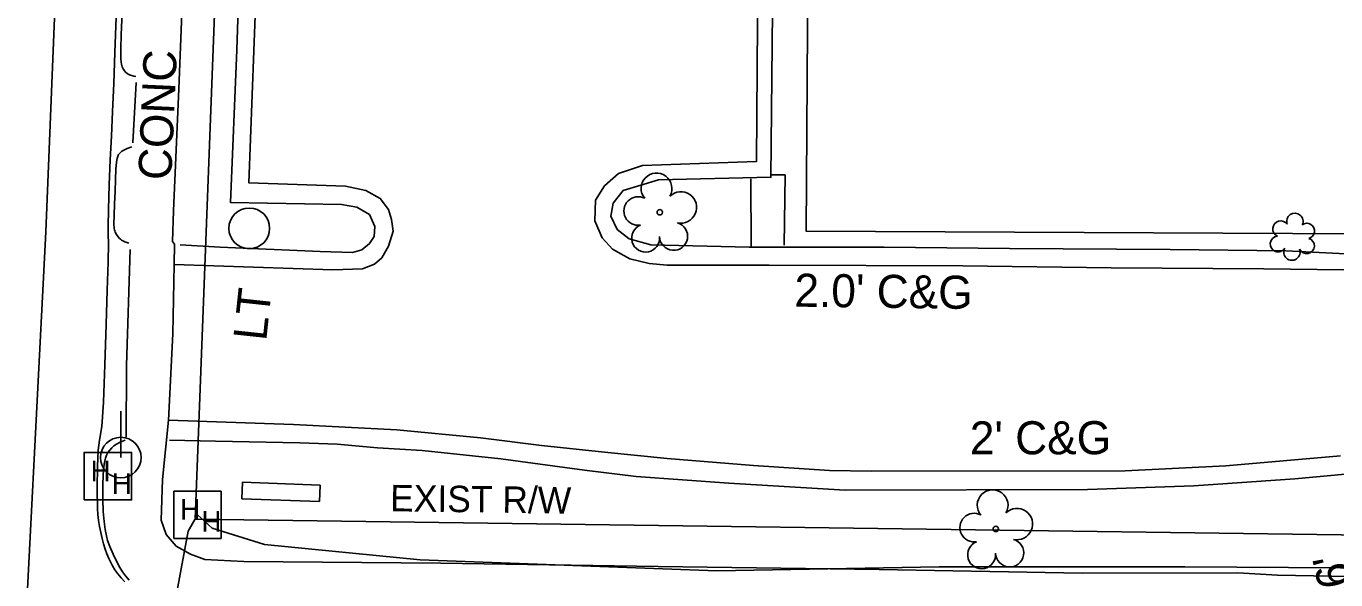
# Model space of a CAD drawing. Extents: x 2100323 to 2109811, y 740376 to 749755.
# Drawn here: x 2105128 to 2105286.2, y 741809.7 to 741876.6 of the extents above; entities that cross this region are included whole.
import ezdxf

# ---------------------------------------------------------------- set-up
doc = ezdxf.new("R2010")
doc.units = 0
for name, color, linetype in [('Exist Building', 7, 'Continuous'), ('Exist Other Culture Area Outline', 7, 'Continuous'), ('Exist Other Culture Sign CELL', 7, 'Continuous'), ('Exist Right of Way Line', 7, 'Continuous'), ('Exist Right of Way Line Text', 7, 'Continuous'), ('Exist Roads Curbs', 7, 'Continuous'), ('Exist Roads EOP', 7, 'Continuous'), ('Exist Roads EOP Other', 7, 'Continuous'), ('Exist Roads EOP Other Text', 7, 'Continuous'), ('Exist Utilities Other Pole CELL', 7, 'Continuous'), ('Exist Utilities Other Pole Text', 7, 'Continuous'), ('Exist Utilities Power Hand Hole CELL', 7, 'Continuous'), ('Exist Utilities Power Pole CELL', 7, 'Continuous'), ('Exist Utilities Sanitary Sewer UG Line Invert Elevation', 7, 'Continuous'), ('Exist Utilities Telephone Hand Hole CELL', 7, 'Continuous'), ('Exist Utilities Telephone UG Conduit SUE LOS B', 7, 'Continuous'), ('Exist Utilities Water UG Line SUE LOS B', 7, 'Continuous'), ('Exist Vegetation Shrub CELL', 7, 'Continuous'), ('Exist Vegetation Tree CELL', 7, 'Continuous')]:
    doc.layers.add(name, color=color, linetype=linetype)

msp = doc.modelspace()

# ---------------------------------------------------------------- linework, layer by layer
at = {"layer": 'Exist Building'}
msp.add_lwpolyline([(2105393.56, 742042.64), (2105393.94, 742090.4), (2105372.25, 742090.31), (2105372.36, 742094.56), (2105338.6, 742094.68), (2105338.15, 742078.61), (2105341.86, 742078.57), (2105341.42, 742009.01), (2105288.42, 742009.57), (2105292.36, 742046.05), (2105191.5, 742049.97), (2105191.55, 742045.85), (2105189.96, 742045.9), (2105188.79, 742013.72), (2105177.25, 742014.04), (2105176.91, 741968.5), (2105222.96, 741968.26), (2105222.21, 741851.81), (2105348.08, 741851.23), (2105349.03, 742009.05), (2105393.05, 742008.76)], dxfattribs=at)
at = {"layer": 'Exist Other Culture Area Outline'}
for points in [[(2105219.55, 741850.12), (2105219.64, 741858.63), (2105218.01, 741858.64)], [(2105215.56, 741849.97), (2105215.5, 741858.14)]]:
    msp.add_lwpolyline(points, dxfattribs=at)
at = {"layer": 'Exist Other Culture Sign CELL'}
msp.add_lwpolyline([(2105163.41, 741819.13), (2105154.03, 741819.48), (2105154.1, 741821.46), (2105163.48, 741821.11)], close=True, dxfattribs=at)
at = {"layer": 'Exist Right of Way Line'}
for p, q in [((2105148.4, 741817), (2105154.33, 741973.82)), ((2105311.99, 741814.78), (2105148.4, 741817))]:
    msp.add_line(p, q, dxfattribs=at)
at = {"layer": 'Exist Roads Curbs'}
for points in [[(2105293.85, 741848.75), (2105280.13, 741849.45), (2105266.15, 741849.6), (2105246.76, 741849.74), (2105231.63, 741849.9), (2105215.32, 741849.89), (2105203.44, 741850.18), (2105200.8, 741850.91), (2105199.37, 741852.05), (2105198.59, 741853.63), (2105198.9, 741855.21), (2105200.07, 741856.76), (2105204.36, 741858.05), (2105217.94, 741858.34), (2105218.26, 741890.53), (2105208.06, 741890.69), (2105206.83, 741890.87), (2105206.13, 741891.48), (2105206.11, 741892.91), (2105206.09, 741895.04)], [(2105153.97, 741890.98), (2105153.4, 741873.76), (2105152.66, 741855.29), (2105166.06, 741855.05), (2105167.93, 741854.74), (2105169.44, 741853.84), (2105170.08, 741852.38), (2105170.02, 741851.19), (2105169.45, 741850.35), (2105168.52, 741849.57), (2105167.4, 741849.26), (2105163.48, 741849.38), (2105151.39, 741849.89), (2105146.56, 741850.16)], [(2105139.55, 741878.23), (2105139.46, 741875.62), (2105139.4, 741873.84), (2105139.41, 741872.66), (2105139.43, 741872.28), (2105139.48, 741872.03), (2105139.58, 741871.71), (2105139.7, 741871.45), (2105139.83, 741871.23), (2105139.98, 741871.05), (2105140.15, 741870.88), (2105140.27, 741870.81), (2105140.45, 741870.73), (2105140.99, 741870.59), (2105141.21, 741870.55)], [(2105140.73, 741862.03), (2105140.16, 741861.81), (2105139.77, 741861.63), (2105139.54, 741861.49), (2105139.36, 741861.34), (2105139.2, 741861.18), (2105139.13, 741861.09), (2105139.07, 741860.96), (2105138.96, 741860.63), (2105138.88, 741860.16), (2105138.81, 741859.31), (2105138.75, 741858.06), (2105138.7, 741856.61), (2105138.65, 741855.14), (2105138.59, 741853.72), (2105138.57, 741852.71), (2105138.6, 741852.16), (2105138.63, 741852), (2105138.67, 741851.85), (2105138.73, 741851.7), (2105138.89, 741851.42), (2105139.07, 741851.16), (2105139.26, 741850.94), (2105139.35, 741850.85), (2105139.47, 741850.76), (2105139.87, 741850.55), (2105140.36, 741850.36)], [(2105139.92, 741826.57), (2105139.31, 741826.3), (2105138.86, 741826.06), (2105138.56, 741825.85), (2105138.3, 741825.61), (2105138.06, 741825.35), (2105137.85, 741825.07), (2105137.68, 741824.75), (2105137.54, 741824.38), (2105137.42, 741823.91), (2105137.33, 741823.31), (2105137.27, 741822.42), (2105137.23, 741821.09), (2105137.22, 741819.41), (2105137.27, 741817.92), (2105137.38, 741816.7), (2105137.52, 741815.74), (2105137.66, 741814.99), (2105137.8, 741814.41), (2105138.07, 741813.68), (2105138.48, 741812.75), (2105138.93, 741811.84), (2105139.29, 741811.15), (2105139.59, 741810.64), (2105139.95, 741810.14), (2105140.39, 741809.61)], [(2105145.28, 741826.55), (2105150.85, 741826.45), (2105161.04, 741826.23), (2105165.53, 741826.06), (2105170.42, 741825.64), (2105175.8, 741825.29), (2105185.32, 741824.28), (2105195.4, 741822.92), (2105201.66, 741822.18), (2105212.87, 741821.35), (2105226.92, 741820.51), (2105256.18, 741820.58), (2105269.01, 741821.05), (2105281.23, 741821.86), (2105289.48, 741822.66)]]:
    msp.add_lwpolyline(points, dxfattribs=at)
at = {"layer": 'Exist Roads EOP'}
msp.add_lwpolyline([(2105138.85, 741877.71), (2105138.68, 741873.44), (2105138.55, 741869.67), (2105138.41, 741866.31), (2105138.26, 741863.32), (2105138.12, 741860.45), (2105138.01, 741857.45), (2105137.91, 741854.45), (2105137.87, 741852.39), (2105137.89, 741851.4), (2105137.91, 741850.36), (2105137.86, 741848.1), (2105137.75, 741844.71), (2105137.63, 741840.54), (2105137.49, 741835.66), (2105137.31, 741831.17), (2105137.09, 741828.2), (2105136.84, 741826.57), (2105136.67, 741825.33), (2105136.61, 741824.32), (2105136.6, 741823.42), (2105136.58, 741822.52), (2105136.55, 741821.63), (2105136.54, 741820.75), (2105136.55, 741819.89), (2105136.57, 741819.06), (2105136.59, 741818.29), (2105136.63, 741817.56), (2105136.7, 741816.83), (2105136.82, 741816.1), (2105136.98, 741815.38), (2105137.14, 741814.68), (2105137.31, 741814.01), (2105137.5, 741813.37), (2105137.73, 741812.79), (2105137.96, 741812.25), (2105138.18, 741811.77), (2105138.41, 741811.34), (2105138.69, 741810.88), (2105139.05, 741810.39), (2105139.45, 741809.9), (2105139.87, 741809.42)], dxfattribs=at)
at = {"layer": 'Exist Roads EOP Other'}
for points in [[(2105156.21, 741892.67), (2105155.47, 741873.64), (2105154.87, 741857.67), (2105166.55, 741857.27), (2105169.01, 741856.73), (2105170.75, 741855.78), (2105171.75, 741854.45), (2105172.11, 741853.25), (2105172.3, 741851.82), (2105171.73, 741850), (2105170.92, 741848.59), (2105170.05, 741847.85), (2105168.58, 741847.27), (2105165.03, 741847.16), (2105145.84, 741847.8), (2105145.9, 741850.27), (2105145.66, 741850.58), (2105145.77, 741854.27), (2105146.43, 741869.04), (2105147.19, 741888.37)], [(2105290.37, 741847.1), (2105277.48, 741847.27), (2105259.04, 741847.4), (2105241.12, 741847.64), (2105217.73, 741847.7), (2105205.39, 741847.7), (2105203.21, 741847.92), (2105200.91, 741848.49), (2105198.79, 741849.67), (2105197.54, 741851.02), (2105196.66, 741853.06), (2105196.76, 741855.56), (2105197.83, 741857.31), (2105199.51, 741858.79), (2105202.42, 741859.75), (2105216.18, 741860.25), (2105216.38, 741888.32)], [(2105141.25, 741869.81), (2105140.87, 741862.53)], [(2105140.55, 741849.62), (2105140.07, 741835.59), (2105140.05, 741826.92)], [(2105145.17, 741828.99), (2105145.68, 741839.4), (2105145.84, 741847.8)], [(2105274.33, 741810.51), (2105255.54, 741810.48), (2105231.02, 741810.93), (2105204.31, 741811.29), (2105178.01, 741811.7), (2105154.25, 741811.88), (2105149.56, 741812.12), (2105147.83, 741812.78), (2105146.08, 741813.74), (2105144.87, 741815.14), (2105144.29, 741816.87), (2105144.42, 741821.79), (2105145.17, 741828.99), (2105160.26, 741828.45), (2105172.74, 741827.79), (2105182.87, 741826.82), (2105190.21, 741825.89), (2105197.83, 741825.12), (2105205.39, 741824.35), (2105215.83, 741823.5), (2105225, 741822.89), (2105230.05, 741822.81), (2105260.74, 741822.86), (2105272.9, 741823.46), (2105286.75, 741824.66)], [(2105294.41, 741809.95), (2105279.12, 741810.24), (2105274.33, 741810.51)]]:
    msp.add_lwpolyline(points, dxfattribs=at)
at = {"layer": 'Exist Utilities Other Pole CELL'}
msp.add_circle((2105154.92, 741852.17), 2.46, dxfattribs=at)
at = {"layer": 'Exist Utilities Power Hand Hole CELL'}
msp.add_line((2105137.91, 741822.04), (2105137.91, 741822.04), dxfattribs=at)
msp.add_lwpolyline([(2105134.96, 741819.32), (2105140.71, 741819.32), (2105140.71, 741825.07), (2105134.96, 741825.07), (2105134.96, 741819.32)], dxfattribs=at)
at = {"layer": 'Exist Utilities Power Pole CELL'}
for q in [(2105139.4, 741830.07), (2105139.4, 741824.45)]:
    msp.add_line((2105139.4, 741824.45), q, dxfattribs=at)
msp.add_circle((2105139.4, 741824.45), 2.45, dxfattribs=at)
at = {"layer": 'Exist Utilities Telephone Hand Hole CELL'}
for p, q in [((2105145.79, 741820.39), (2105145.79, 741814.67)), ((2105151.52, 741820.39), (2105145.79, 741820.39)), ((2105151.52, 741814.67), (2105151.52, 741820.39)), ((2105148.65, 741817.53), (2105148.65, 741817.53)), ((2105145.79, 741814.67), (2105151.52, 741814.67))]:
    msp.add_line(p, q, dxfattribs=at)
at = {"layer": 'Exist Utilities Telephone UG Conduit SUE LOS B'}
for points in [[(2105150.42, 741815.92), (2105148.65, 741817.53), (2105147.53, 741815.56)], [(2105150.42, 741815.92), (2105156.75, 741813.95), (2105175.58, 741812.07), (2105211.4, 741810.76), (2105238.25, 741811.24), (2105267.93, 741811.25), (2105286.76, 741811.12), (2105317.12, 741810.1)], [(2105135.67, 741679.25), (2105136.96, 741706.08), (2105138.9, 741747.93), (2105141.79, 741782.81), (2105145.65, 741805.36), (2105147.53, 741815.56)]]:
    msp.add_lwpolyline(points, dxfattribs=at)
at = {"layer": 'Exist Utilities Water UG Line SUE LOS B'}
msp.add_lwpolyline([(2105121.49, 741679.88), (2105122.26, 741701.68), (2105123.53, 741730.1), (2105127.23, 741791.3), (2105130.35, 741851.73), (2105134.57, 741956.37), (2105137.55, 742033.08), (2105141.41, 742120.3), (2105141.65, 742144.9), (2105141.76, 742148.57), (2105142.23, 742156.51), (2105142.29, 742165.06)], dxfattribs=at)
at = {"layer": 'Exist Vegetation Shrub CELL'}
msp.add_line((2105281.01, 741850.98), (2105281.01, 741850.98), dxfattribs=at)
for centre, radius, start, end in [((2105281.24, 741853.02), 0.99, 334.8391, 200.4717), ((2105279.53, 741852.1), 0.968, 35.8908, 245.4216), ((2105282.68, 741851.85), 0.929, 284.4567, 126.0861), ((2105279.21, 741850.27), 0.955, 95.1099, 327.9534), ((2105282.65, 741850.05), 0.937, 204.9913, 73.4601), ((2105280.88, 741849.29), 0.984, 151.2797, 21.387)]:
    msp.add_arc(centre, radius, start, end, dxfattribs=at)
at = {"layer": 'Exist Vegetation Tree CELL'}
for p, q in [((2105204.51, 741854.11), (2105204.51, 741854.11)), ((2105245.1, 741815.82), (2105245.1, 741815.82))]:
    msp.add_line(p, q, dxfattribs=at)
for centre in [(2105204.51, 741854.11), (2105245.1, 741815.82)]:
    msp.add_circle(centre, 0.326, dxfattribs=at)
for centre, radius, start, end in [((2105204.12, 741856.99), 1.86, 330.1651, 219.7134), ((2105201.9, 741854.27), 1.73, 62.6636, 279.3457), ((2105207.06, 741854.7), 1.9, 257.1011, 134.1999), ((2105202.8, 741850.99), 1.69, 111.5671, 6.231), ((2105206.18, 741851.21), 1.7, 181.2822, 74.56), ((2105244.72, 741818.69), 1.86, 330.1651, 219.7134), ((2105242.5, 741815.98), 1.73, 62.6636, 279.3457), ((2105247.65, 741816.41), 1.9, 257.1011, 134.1999), ((2105243.4, 741812.7), 1.69, 111.5671, 6.231), ((2105246.78, 741812.92), 1.7, 181.2822, 74.56)]:
    msp.add_arc(centre, radius, start, end, dxfattribs=at)

# ---------------------------------------------------------------- texts
at = {"layer": 'Exist Right of Way Line Text'}
msp.add_text('EXIST R/W', height=3.2, rotation=359.2221, dxfattribs=at).set_placement((2105171.92, 741817.96))
at = {"layer": 'Exist Roads EOP Other Text'}
for s, rotation, p in [('CONC', 87.4712, (2105145.49, 741857.94)), ("2.0' C&G", 359.2562, (2105220.75, 741842.7)), ("2' C&G", 0.0914, (2105241.97, 741824.83))]:
    msp.add_text(s, height=4, rotation=rotation, dxfattribs=at).set_placement(p)
at = {"layer": 'Exist Utilities Other Pole Text'}
msp.add_text('LT', height=4, rotation=83.8864, dxfattribs=at).set_placement((2105156.96, 741838.48))
at = {"layer": 'Exist Utilities Power Hand Hole CELL'}
for p in [(2105135.75, 741821.57), (2105138.32, 741820.05)]:
    msp.add_text('H', height=2.5, dxfattribs=at).set_placement(p)
at = {"layer": 'Exist Utilities Sanitary Sewer UG Line Invert Elevation'}
msp.add_text("INV=274.36'", height=4, rotation=102.8858, dxfattribs=at).set_placement((2105293.78, 741784.38))
at = {"layer": 'Exist Utilities Telephone Hand Hole CELL'}
for p in [(2105146.57, 741816.94), (2105149.14, 741815.47)]:
    msp.add_text('H', height=2.5, dxfattribs=at).set_placement(p)

doc.saveas('drawing.dxf')
